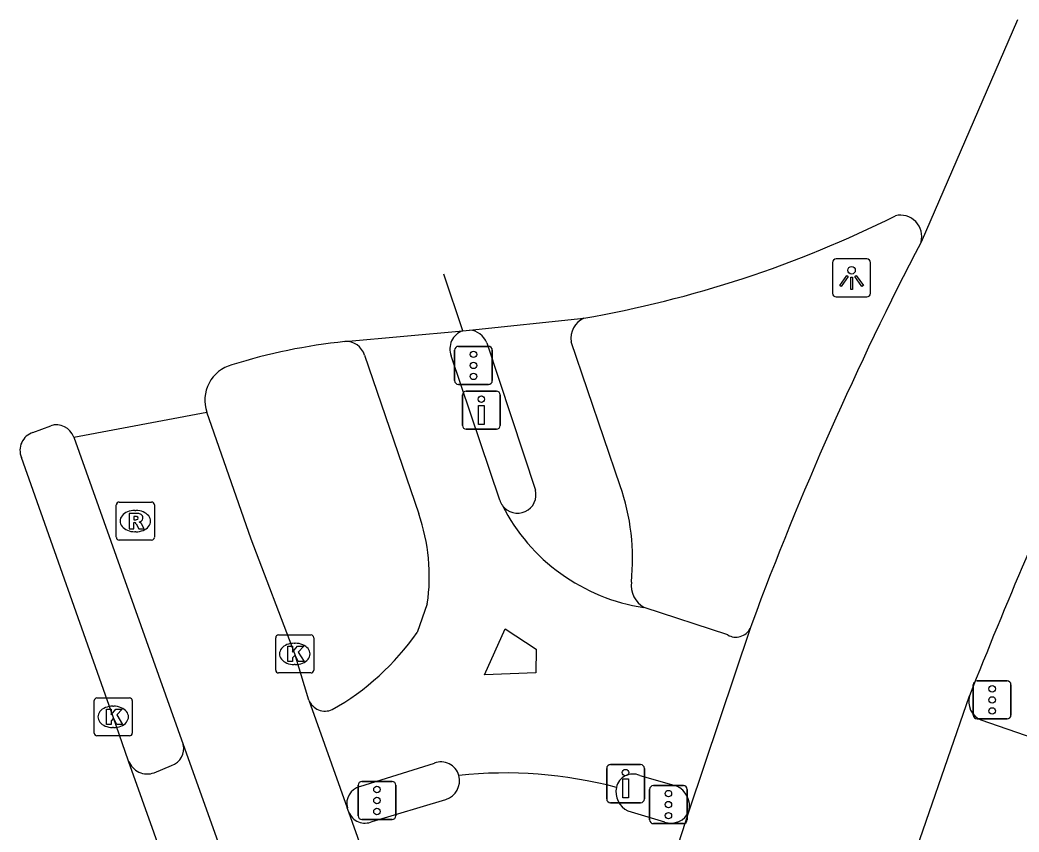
# Model space of a CAD drawing. Extents: x 161801 to 162379, y 382315 to 382832.
# Drawn here: x 161800.73 to 161826.97, y 382568.5 to 382589.84 of the extents above; entities that cross this region are included whole.
import ezdxf

# ---------------------------------------------------------------- set-up
doc = ezdxf.new("R2010")
doc.units = 0
for name, color, linetype in [('IMGEO_Drukknoppaal', 7, 'Continuous'), ('IMGEO_Fietspad_gesloten', 7, 'Continuous'), ('IMGEO_Fietspad_open', 7, 'Continuous'), ('IMGEO_Kolk', 7, 'Continuous'), ('IMGEO_Lichtpunt', 7, 'Continuous'), ('IMGEO_Rijbaan_lokaal_gesloten', 7, 'Continuous'), ('IMGEO_Rioolput', 7, 'Continuous'), ('IMGEO_Verkeersregelinstallatiepaal', 7, 'Continuous'), ('IMGEO_Voetpad_open', 7, 'Continuous')]:
    doc.layers.add(name, color=color, linetype=linetype)

msp = doc.modelspace()

# ---------------------------------------------------------------- linework, layer by layer
at = {"layer": 'IMGEO_Drukknoppaal'}
for p, q in [((161812.453, 382580.088), (161813.243, 382580.088)), ((161813.243, 382580.088), (161812.453, 382580.088)), ((161812.353, 382579.188), (161812.353, 382579.988)), ((161812.353, 382579.988), (161812.353, 382579.188)), ((161813.343, 382579.988), (161813.343, 382579.188)), ((161813.343, 382579.188), (161813.343, 382579.988)), ((161813.243, 382579.088), (161812.453, 382579.088)), ((161812.453, 382579.088), (161813.243, 382579.088)), ((161816.141, 382569.37), (161816.141, 382570.17)), ((161816.141, 382570.17), (161816.141, 382569.37)), ((161816.241, 382570.27), (161817.031, 382570.27)), ((161817.031, 382570.27), (161816.241, 382570.27)), ((161817.131, 382570.17), (161817.131, 382569.37)), ((161817.131, 382569.37), (161817.131, 382570.17)), ((161817.031, 382569.27), (161816.241, 382569.27)), ((161816.241, 382569.27), (161817.031, 382569.27))]:
    msp.add_line(p, q, dxfattribs=at)
for points in [[(161812.923, 382579.713), (161812.923, 382579.213), (161812.773, 382579.213), (161812.773, 382579.713), (161812.923, 382579.713)], [(161816.711, 382569.895), (161816.711, 382569.395), (161816.561, 382569.395), (161816.561, 382569.895), (161816.711, 382569.895)]]:
    msp.add_lwpolyline(points, dxfattribs=at)
for centre in [(161812.848, 382579.878), (161816.636, 382570.06)]:
    msp.add_circle(centre, 0.085, dxfattribs=at)
for centre, start, end in [((161812.453, 382579.988), 90, 180), ((161812.453, 382579.988), 90, 180), ((161813.243, 382579.988), 0, 90), ((161813.243, 382579.988), 360, 90), ((161812.453, 382579.188), 180, 270), ((161812.453, 382579.188), 180, 270), ((161813.243, 382579.188), 270, 0), ((161813.243, 382579.188), 270, 0), ((161816.241, 382570.17), 90, 180), ((161816.241, 382570.17), 90, 180), ((161817.031, 382570.17), 0, 90), ((161817.031, 382570.17), 360, 90), ((161816.241, 382569.37), 180, 270), ((161816.241, 382569.37), 180, 270), ((161817.031, 382569.37), 270, 0), ((161817.031, 382569.37), 270, 0)]:
    msp.add_arc(centre, 0.1, start, end, dxfattribs=at)
at = {"layer": 'IMGEO_Fietspad_gesloten'}
msp.add_lwpolyline([(161825.973, 382571.446), (161830.601, 382569.846)], dxfattribs=at)
msp.add_arc((161826.177, 382571.933), 0.528, 163.6385, 247.3092, dxfattribs=at)
at = {"layer": 'IMGEO_Fietspad_open'}
for points in [[(161809.78, 382581.033), (161811.202, 382576.864)], [(161813.333, 382577.224), (161812.055, 382581.016)], [(161811.427, 382574.495), (161811.159, 382573.743)], [(161819.319, 382573.678), (161817.121, 382574.403)], [(161814.288, 382573.308), (161814.283, 382572.681), (161812.929, 382572.631), (161813.475, 382573.844), (161814.288, 382573.308)], [(161809.653, 382569.693), (161811.613, 382570.308)], [(161804.251, 382570.058), (161804.709, 382570.251)], [(161817.009, 382569.985), (161817.969, 382569.71)]]:
    msp.add_lwpolyline(points, dxfattribs=at)
for centre, radius, start, end in [((161812.529, 382581.197), 0.508, 109.7305, 200.8847), ((161809.294, 382580.883), 0.509, 17.1301, 93.26), ((161813.787, 382577.359), 0.473, 196.5682, 215.2256), ((161806.531, 382575.225), 4.95, 351.5169, 19.334), ((161817.852, 382579.339), 4.99, 206.8398, 261.5738), ((161805.637, 382577.578), 6.723, 299.344, 325.2162), ((161819.532, 382574.046), 0.425, 239.924, 332.708), ((161808.745, 382572.141), 0.463, 202.3891, 293.8476), ((161804.571, 382570.689), 0.459, 287.4483, 14.3013), ((161804.068, 382570.54), 0.515, 199.9197, 290.8568), ((161811.79, 382569.859), 0.483, 15.3803, 111.5609), ((161813.469, 382558.535), 11.516, 75.2793, 96.044), ((161816.827, 382569.582), 0.442, 65.7272, 168.147), ((161809.772, 382569.249), 0.459, 104.9544, 194.5455), ((161817.743, 382569.183), 0.574, 346.2924, 66.7686)]:
    msp.add_arc(centre, radius, start, end, dxfattribs=at)
at = {"layer": 'IMGEO_Kolk'}
for p, q in [((161807.446, 382572.755), (161807.446, 382573.607)), ((161807.521, 382573.681), (161808.373, 382573.681)), ((161807.934, 382573.461), (161807.959, 382573.461)), ((161808.447, 382573.607), (161808.447, 382572.755)), ((161808.373, 382572.681), (161807.521, 382572.681)), ((161807.957, 382572.901), (161807.932, 382572.901)), ((161802.676, 382571.1), (161802.676, 382571.952)), ((161802.751, 382572.026), (161803.603, 382572.026)), ((161803.677, 382571.952), (161803.677, 382571.1)), ((161803.164, 382571.806), (161803.189, 382571.806)), ((161803.187, 382571.246), (161803.162, 382571.246)), ((161803.603, 382571.026), (161802.751, 382571.026))]:
    msp.add_line(p, q, dxfattribs=at)
for points in [[(161807.446, 382572.755), (161807.446, 382573.607)], [(161807.521, 382573.681), (161808.373, 382573.681)], [(161808.447, 382573.607), (161808.447, 382572.755)], [(161807.767, 382573.381), (161807.89, 382573.381), (161807.89, 382573.23), (161808.02, 382573.381), (161808.184, 382573.381), (161808.038, 382573.23), (161808.191, 382572.981), (161808.039, 382572.981), (161807.954, 382573.145), (161807.89, 382573.078), (161807.89, 382572.981), (161807.767, 382572.981), (161807.767, 382573.381)], [(161808.373, 382572.681), (161807.521, 382572.681)], [(161802.676, 382571.1), (161802.676, 382571.952)], [(161802.751, 382572.026), (161803.603, 382572.026)], [(161803.677, 382571.952), (161803.677, 382571.1)], [(161802.997, 382571.726), (161803.12, 382571.726), (161803.12, 382571.575), (161803.25, 382571.726), (161803.414, 382571.726), (161803.268, 382571.575), (161803.421, 382571.326), (161803.269, 382571.326), (161803.184, 382571.49), (161803.12, 382571.423), (161803.12, 382571.326), (161802.997, 382571.326), (161802.997, 382571.726)], [(161803.603, 382571.026), (161802.751, 382571.026)]]:
    msp.add_lwpolyline(points, dxfattribs=at)
for centre, start, end in [((161807.523, 382573.605), 91.552, 178.448), ((161807.523, 382573.605), 91.552, 178.448), ((161808.371, 382573.605), 1.552, 88.448), ((161808.371, 382573.605), 1.552, 88.448), ((161807.523, 382572.757), 181.552, 268.448), ((161807.523, 382572.757), 181.552, 268.448), ((161808.371, 382572.757), 271.552, 358.448), ((161808.371, 382572.757), 271.552, 358.448), ((161802.753, 382571.95), 91.552, 178.448), ((161802.753, 382571.95), 91.552, 178.448), ((161803.601, 382571.95), 1.552, 88.448), ((161803.601, 382571.95), 1.552, 88.448), ((161802.753, 382571.102), 181.552, 268.448), ((161802.753, 382571.102), 181.552, 268.448), ((161803.601, 382571.102), 271.552, 358.448), ((161803.601, 382571.102), 271.552, 358.448)]:
    msp.add_arc(centre, 0.0765, start, end, dxfattribs=at)
for centre, major_axis, ratio, start_param, end_param in [((161807.933, 382573.181), (-0.387, 0.002), 0.722429, 4.712389, 7.853982), ((161807.958, 382573.181), (-0.39, 0.002), 0.717154, 1.570796, 4.712389), ((161803.163, 382571.526), (-0.387, 0.002), 0.722429, 4.712389, 7.853982), ((161803.188, 382571.526), (-0.39, 0.002), 0.717154, 1.570796, 4.712389)]:
    msp.add_ellipse(centre, major_axis=major_axis, ratio=ratio, start_param=start_param, end_param=end_param, dxfattribs=at)
at = {"layer": 'IMGEO_Lichtpunt'}
for p, q in [((161822.074, 382583.467), (161822.074, 382582.66)), ((161822.074, 382583.467), (161822.074, 382582.66)), ((161822.976, 382583.562), (161822.168, 382583.562)), ((161822.976, 382583.562), (161822.168, 382583.562)), ((161823.07, 382582.66), (161823.07, 382583.467)), ((161823.07, 382582.66), (161823.07, 382583.467)), ((161822.168, 382582.566), (161822.976, 382582.566)), ((161822.168, 382582.566), (161822.976, 382582.566))]:
    msp.add_line(p, q, dxfattribs=at)
for points in [[(161822.448, 382583.131), (161822.487, 382583.103), (161822.299, 382582.841), (161822.261, 382582.868), (161822.448, 382583.131)], [(161822.55, 382583.083), (161822.597, 382583.083), (161822.597, 382582.761), (161822.55, 382582.761), (161822.55, 382583.083)], [(161822.66, 382583.103), (161822.698, 382583.13), (161822.885, 382582.868), (161822.846, 382582.84), (161822.66, 382583.103)]]:
    msp.add_lwpolyline(points, dxfattribs=at)
msp.add_circle((161822.573, 382583.265), 0.0994, dxfattribs=at)
for centre, start, end in [((161822.168, 382583.467), 90, 180), ((161822.168, 382583.467), 90, 180), ((161822.976, 382583.467), 0, 90), ((161822.976, 382583.467), 0, 90), ((161822.168, 382582.66), 180, 270), ((161822.168, 382582.66), 180, 270), ((161822.976, 382582.66), 270, 0), ((161822.976, 382582.66), 270, 360)]:
    msp.add_arc(centre, 0.0946, start, end, dxfattribs=at)
at = {"layer": 'IMGEO_Rijbaan_lokaal_gesloten'}
for points in [[(161826.931, 382589.844), (161824.398, 382584.007)], [(161812.358, 382581.675), (161811.86, 382583.162)], [(161812.538, 382581.694), (161815.54, 382582.005)], [(161809.265, 382581.391), (161812.358, 382581.675)], [(161812.358, 382581.675), (161812.538, 382581.694)], [(161802.139, 382578.882), (161805.64, 382579.533)], [(161808.317, 382571.965), (161807.946, 382573.181), (161806.802, 382576.198), (161805.64, 382579.533)], [(161801.069, 382579.002), (161801.537, 382579.18)], [(161802.139, 382578.882), (161805.016, 382570.802)], [(161803.583, 382570.364), (161803.175, 382571.525), (161800.766, 382578.342)], [(161819.952, 382573.975), (161819.91, 382573.851)], [(161819.91, 382573.851), (161818.3, 382569.047)], [(161808.317, 382571.965), (161809.327, 382569.134)], [(161823.965, 382567.14), (161825.67, 382572.082)], [(161805.016, 382570.802), (161806.009, 382568.002)], [(161804.613, 382567.457), (161803.583, 382570.364)], [(161809.366, 382569.024), (161809.327, 382569.134)], [(161810.369, 382566.205), (161809.366, 382569.024)], [(161818.3, 382569.047), (161817.364, 382566.144)]]:
    msp.add_lwpolyline(points, dxfattribs=at)
for centre, radius, start, end in [((161810.457, 382611.253), 29.687, 279.8584, 296.5446), ((161823.861, 382584.156), 0.557, 344.4922, 104.2467), ((161902.765, 382543.275), 88.32, 152.5364, 159.6595), ((161810.866, 382566.123), 15.352, 95.9878, 107.3284), ((161806.546, 382579.851), 0.961, 105.2269, 199.3471), ((161959.638, 382519.068), 144.076, 155.31222, 158.41036), ((161801.222, 382578.532), 0.494, 108.0828, 202.5984), ((161801.679, 382578.71), 0.491, 20.509, 106.8186)]:
    msp.add_arc(centre, radius, start, end, dxfattribs=at)
at = {"layer": 'IMGEO_Rioolput'}
for p, q in [((161803.334, 382577.171), (161804.186, 382577.171)), ((161803.259, 382576.245), (161803.259, 382577.097)), ((161803.747, 382576.951), (161803.772, 382576.951)), ((161804.26, 382577.097), (161804.26, 382576.245)), ((161803.77, 382576.391), (161803.745, 382576.391)), ((161804.186, 382576.171), (161803.334, 382576.171))]:
    msp.add_line(p, q, dxfattribs=at)
for points in [[(161803.334, 382577.171), (161804.186, 382577.171)], [(161803.259, 382576.245), (161803.259, 382577.097)], [(161803.848, 382576.869), (161803.596, 382576.871), (161803.596, 382576.471)], [(161804.26, 382577.097), (161804.26, 382576.245)], [(161803.596, 382576.471), (161803.72, 382576.471), (161803.72, 382576.633), (161803.731, 382576.633)], [(161803.774, 382576.79), (161803.72, 382576.79), (161803.72, 382576.709)], [(161803.72, 382576.709), (161803.772, 382576.709)], [(161803.778, 382576.604), (161803.849, 382576.471), (161803.989, 382576.471), (161803.924, 382576.597)], [(161804.186, 382576.171), (161803.334, 382576.171)]]:
    msp.add_lwpolyline(points, dxfattribs=at)
for centre, radius, start, end in [((161803.336, 382577.095), 0.0765, 91.552, 178.448), ((161803.336, 382577.095), 0.0765, 91.552, 178.448), ((161804.184, 382577.095), 0.0765, 1.552, 88.448), ((161804.184, 382577.095), 0.0765, 1.552, 88.448), ((161803.847, 382576.759), 0.109, 350.3612, 89.416), ((161803.73, 382576.58), 0.0533, 26.0293, 88.6989), ((161803.756, 382576.898), 0.19, 274.7715, 282.9687), ((161803.78, 382576.694), 0.0964, 77.0061, 93.1865), ((161803.794, 382576.751), 0.0378, 276.6634, 79.6772), ((161803.845, 382576.759), 0.112, 277.5842, 350.9817), ((161803.829, 382576.544), 0.108, 29.5134, 73.7905), ((161803.336, 382576.247), 0.0765, 181.552, 268.448), ((161803.336, 382576.247), 0.0765, 181.552, 268.448), ((161804.184, 382576.247), 0.0765, 271.552, 358.448), ((161804.184, 382576.247), 0.0765, 271.552, 358.448)]:
    msp.add_arc(centre, radius, start, end, dxfattribs=at)
for centre, major_axis, ratio, start_param, end_param in [((161803.746, 382576.671), (-0.387, 0.002), 0.722429, 4.712389, 7.853982), ((161803.771, 382576.671), (-0.39, 0.002), 0.717154, 1.570796, 4.712389)]:
    msp.add_ellipse(centre, major_axis=major_axis, ratio=ratio, start_param=start_param, end_param=end_param, dxfattribs=at)
at = {"layer": 'IMGEO_Verkeersregelinstallatiepaal'}
for p, q in [((161812.146, 382580.365), (161812.146, 382581.165)), ((161812.146, 382581.165), (161812.146, 382580.365)), ((161812.246, 382581.265), (161813.036, 382581.265)), ((161813.036, 382581.265), (161812.246, 382581.265)), ((161813.136, 382581.165), (161813.136, 382580.365)), ((161813.136, 382580.365), (161813.136, 382581.165)), ((161813.036, 382580.265), (161812.246, 382580.265)), ((161812.246, 382580.265), (161813.036, 382580.265)), ((161825.871, 382572.471), (161826.661, 382572.471)), ((161826.661, 382572.471), (161825.871, 382572.471)), ((161825.771, 382571.571), (161825.771, 382572.371)), ((161825.771, 382572.371), (161825.771, 382571.571)), ((161826.761, 382572.371), (161826.761, 382571.571)), ((161826.761, 382571.571), (161826.761, 382572.371)), ((161826.661, 382571.471), (161825.871, 382571.471)), ((161825.871, 382571.471), (161826.661, 382571.471)), ((161809.711, 382569.828), (161810.501, 382569.828)), ((161810.501, 382569.828), (161809.711, 382569.828)), ((161809.611, 382568.928), (161809.611, 382569.728)), ((161809.611, 382569.728), (161809.611, 382568.928)), ((161810.601, 382569.728), (161810.601, 382568.928)), ((161810.601, 382568.928), (161810.601, 382569.728)), ((161817.267, 382568.819), (161817.267, 382569.619)), ((161817.267, 382569.619), (161817.267, 382568.819)), ((161817.367, 382569.719), (161818.157, 382569.719)), ((161818.157, 382569.719), (161817.367, 382569.719)), ((161818.257, 382569.619), (161818.257, 382568.819)), ((161818.257, 382568.819), (161818.257, 382569.619)), ((161810.501, 382568.828), (161809.711, 382568.828)), ((161809.711, 382568.828), (161810.501, 382568.828)), ((161818.157, 382568.719), (161817.367, 382568.719)), ((161817.367, 382568.719), (161818.157, 382568.719))]:
    msp.add_line(p, q, dxfattribs=at)
for centre in [(161812.641, 382581.055), (161812.641, 382580.765), (161812.641, 382580.475), (161826.266, 382572.261), (161826.266, 382571.971), (161826.266, 382571.681), (161810.106, 382569.618), (161817.762, 382569.509), (161810.106, 382569.328), (161817.762, 382569.219), (161810.106, 382569.038), (161817.762, 382568.929)]:
    msp.add_circle(centre, 0.085, dxfattribs=at)
for centre, start, end in [((161812.246, 382581.165), 90, 180), ((161812.246, 382581.165), 90, 180), ((161813.036, 382581.165), 0, 90), ((161813.036, 382581.165), 360, 90), ((161812.246, 382580.365), 180, 270), ((161812.246, 382580.365), 180, 270), ((161813.036, 382580.365), 270, 0), ((161813.036, 382580.365), 270, 0), ((161825.871, 382572.371), 90, 180), ((161825.871, 382572.371), 90, 180), ((161826.661, 382572.371), 0, 90), ((161826.661, 382572.371), 360, 90), ((161825.871, 382571.571), 180, 270), ((161825.871, 382571.571), 180, 270), ((161826.661, 382571.571), 270, 0), ((161826.661, 382571.571), 270, 0), ((161809.711, 382569.728), 90, 180), ((161809.711, 382569.728), 90, 180), ((161810.501, 382569.728), 0, 90), ((161810.501, 382569.728), 360, 90), ((161817.367, 382569.619), 90, 180), ((161817.367, 382569.619), 90, 180), ((161818.157, 382569.619), 0, 90), ((161818.157, 382569.619), 360, 90), ((161809.711, 382568.928), 180, 270), ((161809.711, 382568.928), 180, 270), ((161810.501, 382568.928), 270, 0), ((161810.501, 382568.928), 270, 0), ((161817.367, 382568.819), 180, 270), ((161817.367, 382568.819), 180, 270), ((161818.157, 382568.819), 270, 0), ((161818.157, 382568.819), 270, 0)]:
    msp.add_arc(centre, 0.1, start, end, dxfattribs=at)
at = {"layer": 'IMGEO_Voetpad_open'}
for points in [[(161812.988, 382581.361), (161814.269, 382577.489)], [(161816.498, 382577.602), (161815.206, 382581.383)], [(161809.979, 382568.773), (161811.914, 382569.355)], [(161816.694, 382569.053), (161817.662, 382568.763)]]:
    msp.add_lwpolyline(points, dxfattribs=at)
for centre, radius, start, end in [((161815.782, 382581.474), 0.583, 114.5065, 189.024), ((161812.5, 382581.172), 0.523, 21.1423, 85.8548), ((161813.798, 382577.365), 0.487, 215.0113, 14.7478), ((161810.876, 382575.673), 5.944, 354.1615, 18.9406), ((161817.44, 382574.978), 0.657, 172.0976, 240.9636), ((161811.756, 382569.849), 0.519, 287.7542, 15.4067), ((161816.947, 382569.557), 0.564, 168.1411, 243.351), ((161809.793, 382569.193), 0.459, 201.5994, 293.8662), ((161817.831, 382569.241), 0.508, 250.5251, 337.4666)]:
    msp.add_arc(centre, radius, start, end, dxfattribs=at)

doc.saveas('drawing.dxf')
